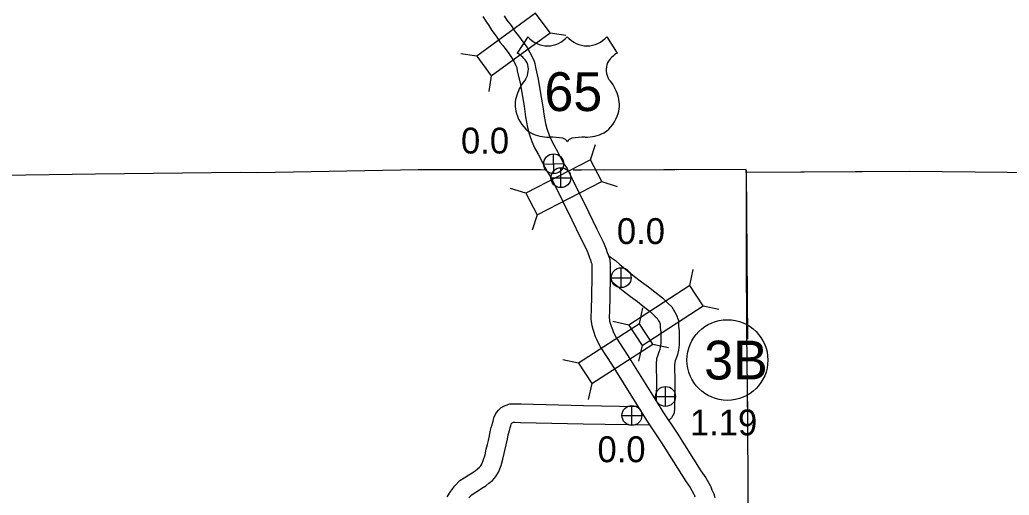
# Model space of a CAD drawing. Extents: x -939622 to -934245, y 1383184 to 1385301.
# Drawn here: x -935146.94 to -935098.51, y 1384149.49 to 1384172.8 of the extents above; entities that cross this region are included whole.
import ezdxf

# ---------------------------------------------------------------- set-up
doc = ezdxf.new("R2010")
doc.units = 0
for name, color, linetype in [('Level 10', 7, 'Continuous'), ('Level 15', 7, 'Continuous'), ('Level 2', 7, 'Continuous'), ('Level 20', 7, 'Continuous'), ('Level 22', 7, 'Continuous'), ('Level 25', 7, 'Continuous'), ('Level 26', 7, 'Continuous'), ('Level 27', 7, 'Continuous')]:
    doc.layers.add(name, color=color, linetype=linetype)

msp = doc.modelspace()

# ---------------------------------------------------------------- linework, layer by layer
at = {"layer": 'Level 10'}
for points in [[(-935126.017, 1384149.417), (-935125.834, 1384149.7), (-935125.641, 1384149.952), (-935125.397, 1384150.211), (-935125.188, 1384150.348), (-935124.966, 1384150.493), (-935124.799, 1384150.594), (-935124.652, 1384150.691), (-935124.528, 1384150.786), (-935124.428, 1384150.866), (-935124.364, 1384150.941), (-935124.316, 1384151.02), (-935124.237, 1384151.237), (-935124.165, 1384151.48), (-935124.112, 1384151.747), (-935124.049, 1384151.988), (-935124, 1384152.175), (-935123.947, 1384152.411), (-935123.911, 1384152.621), (-935123.871, 1384152.812), (-935123.82, 1384152.94), (-935123.799, 1384153.023), (-935123.773, 1384153.117), (-935123.733, 1384153.29), (-935123.63, 1384153.502), (-935123.499, 1384153.661), (-935123.372, 1384153.788), (-935123.177, 1384153.886), (-935122.953, 1384153.976), (-935122.684, 1384153.975), (-935122.404, 1384153.966), (-935119.342, 1384153.887), (-935116.703, 1384153.846)], [(-935124.955, 1384149.368), (-935124.815, 1384149.516), (-935124.696, 1384149.594), (-935124.486, 1384149.731), (-935124.318, 1384149.833), (-935124.13, 1384149.957), (-935123.972, 1384150.077), (-935123.796, 1384150.219), (-935123.632, 1384150.413), (-935123.501, 1384150.628), (-935123.381, 1384150.956), (-935123.29, 1384151.265), (-935123.235, 1384151.544), (-935123.178, 1384151.759), (-935123.125, 1384151.962), (-935123.063, 1384152.237), (-935123.027, 1384152.453), (-935123.006, 1384152.55), (-935122.962, 1384152.662), (-935122.928, 1384152.795), (-935122.9, 1384152.898), (-935122.879, 1384152.989), (-935122.868, 1384153.011), (-935122.837, 1384153.049), (-935122.807, 1384153.064), (-935122.779, 1384153.076), (-935122.701, 1384153.075), (-935122.431, 1384153.066), (-935119.36, 1384152.987), (-935116.12, 1384152.937)]]:
    msp.add_lwpolyline(points, dxfattribs=at)
at = {"layer": 'Level 15'}
for points in [[(-935124.269, 1384172.963), (-935124.126, 1384172.737), (-935123.984, 1384172.511), (-935123.831, 1384172.268), (-935123.619, 1384171.991), (-935123.417, 1384171.687), (-935123.301, 1384171.538), (-935123.195, 1384171.404), (-935123.036, 1384171.188), (-935122.864, 1384170.955), (-935122.763, 1384170.768), (-935122.672, 1384170.595), (-935122.615, 1384170.463), (-935122.586, 1384170.281), (-935122.449, 1384169.712), (-935122.332, 1384169.033), (-935122.255, 1384168.569), (-935122.21, 1384168.31), (-935122.179, 1384168.041), (-935122.089, 1384167.516), (-935122.003, 1384167.206), (-935121.872, 1384166.824), (-935121.737, 1384166.515), (-935121.567, 1384166.212), (-935121.405, 1384165.906), (-935121.236, 1384165.565), (-935121.164, 1384165.432)], [(-935123.223, 1384172.991), (-935123.092, 1384172.783), (-935122.886, 1384172.514), (-935122.687, 1384172.213), (-935122.594, 1384172.095), (-935122.479, 1384171.95), (-935122.312, 1384171.722), (-935122.103, 1384171.439), (-935121.968, 1384171.191), (-935121.86, 1384170.983), (-935121.767, 1384170.771), (-935121.735, 1384170.662), (-935121.703, 1384170.456), (-935121.568, 1384169.894), (-935121.445, 1384169.184), (-935121.368, 1384168.72), (-935121.319, 1384168.44), (-935121.287, 1384168.169), (-935121.21, 1384167.713), (-935121.143, 1384167.473), (-935121.033, 1384167.15), (-935120.93, 1384166.916), (-935120.777, 1384166.643), (-935120.604, 1384166.317), (-935120.437, 1384165.98), (-935120.307, 1384165.741), (-935120.153, 1384165.502), (-935120.128, 1384165.454)], [(-935121.165, 1384165.434), (-935121.081, 1384165.281), (-935120.932, 1384165.05), (-935120.801, 1384164.797), (-935119.916, 1384162.994)], [(-935120.131, 1384165.46), (-935119.998, 1384165.202), (-935119.108, 1384163.39)], [(-935119.107, 1384163.387), (-935118.699, 1384162.542), (-935118.39, 1384161.922), (-935118.333, 1384161.795), (-935118.242, 1384161.554), (-935118.201, 1384161.435), (-935118.183, 1384161.388), (-935118.141, 1384161.28), (-935118.127, 1384161.218), (-935118.076, 1384161.124)], [(-935119.917, 1384162.996), (-935119.508, 1384162.146), (-935119.203, 1384161.535), (-935119.165, 1384161.451), (-935119.089, 1384161.248), (-935119.046, 1384161.126), (-935119.023, 1384161.065), (-935119.004, 1384161.017), (-935118.977, 1384160.898), (-935118.944, 1384160.836)], [(-935118.132, 1384161.26), (-935117.971, 1384161.135), (-935117.776, 1384160.998), (-935117.57, 1384160.8), (-935116.842, 1384160.211), (-935116.512, 1384159.957), (-935116.161, 1384159.706), (-935115.859, 1384159.47), (-935115.48, 1384159.167), (-935115.216, 1384158.914), (-935115.027, 1384158.724), (-935114.892, 1384158.498), (-935114.807, 1384158.347), (-935114.703, 1384158.05), (-935114.692, 1384157.778), (-935114.665, 1384157.545), (-935114.659, 1384157.236), (-935114.663, 1384157.017), (-935114.67, 1384156.868), (-935114.698, 1384156.602), (-935114.744, 1384156.391), (-935114.791, 1384156.248), (-935114.858, 1384156.074), (-935114.879, 1384156.002), (-935114.888, 1384155.893), (-935114.886, 1384155.73), (-935114.878, 1384155.181), (-935114.892, 1384153.761), (-935114.905, 1384153.519), (-935114.98, 1384153.402), (-935115.037, 1384153.293), (-935115.143, 1384153.196), (-935115.163, 1384153.179), (-935115.169, 1384153.172)], [(-935118.944, 1384160.836), (-935118.94, 1384160.692), (-935118.934, 1384160.485), (-935118.935, 1384160.149), (-935118.976, 1384158.491), (-935118.986, 1384158.304), (-935118.983, 1384158.159), (-935118.975, 1384157.996), (-935118.942, 1384157.82), (-935118.888, 1384157.626), (-935118.846, 1384157.484), (-935118.767, 1384157.281), (-935118.713, 1384157.149), (-935118.613, 1384156.937), (-935118.497, 1384156.724), (-935117.944, 1384155.871), (-935116.245, 1384153.14)], [(-935118.076, 1384161.124), (-935118.043, 1384160.841), (-935118.04, 1384160.716), (-935118.034, 1384160.496), (-935118.035, 1384160.137), (-935118.077, 1384158.457), (-935118.085, 1384158.29), (-935118.083, 1384158.189), (-935118.079, 1384158.1), (-935118.065, 1384158.024), (-935118.023, 1384157.875), (-935117.994, 1384157.777), (-935117.931, 1384157.614), (-935117.889, 1384157.511), (-935117.81, 1384157.345), (-935117.723, 1384157.185), (-935117.184, 1384156.354), (-935115.484, 1384153.621)], [(-935118.03, 1384160.014), (-935117.4, 1384159.504), (-935117.049, 1384159.234), (-935116.7, 1384158.985), (-935116.417, 1384158.764), (-935116.073, 1384158.489), (-935115.847, 1384158.272), (-935115.743, 1384158.168), (-935115.67, 1384158.045), (-935115.63, 1384157.974), (-935115.597, 1384157.88), (-935115.59, 1384157.708), (-935115.564, 1384157.484), (-935115.559, 1384157.235), (-935115.562, 1384157.046), (-935115.567, 1384156.937), (-935115.588, 1384156.747), (-935115.614, 1384156.627), (-935115.639, 1384156.549), (-935115.711, 1384156.363), (-935115.768, 1384156.171), (-935115.789, 1384155.926), (-935115.786, 1384155.717), (-935115.778, 1384155.179), (-935115.788, 1384154.133)], [(-935115.492, 1384153.633), (-935114.766, 1384152.543), (-935113.599, 1384150.692), (-935113.356, 1384150.342), (-935113.146, 1384149.965), (-935113.117, 1384149.906), (-935113.058, 1384149.765), (-935113.014, 1384149.661), (-935112.97, 1384149.558), (-935112.914, 1384149.383)], [(-935116.245, 1384153.14), (-935115.522, 1384152.054), (-935114.35, 1384150.195), (-935114.121, 1384149.866), (-935113.943, 1384149.546), (-935113.936, 1384149.533), (-935113.888, 1384149.416)]]:
    msp.add_lwpolyline(points, dxfattribs=at)
at = {"layer": 'Level 2'}
for points in [[(-935136.128, 1384165.308), (-935143.233, 1384165.231), (-935151.195, 1384165.118), (-935158.931, 1384164.916), (-935166.844, 1384165.097), (-935174.41, 1384166.231), (-935182.389, 1384166.154), (-935190.744, 1384166.032), (-935190.934, 1384165.995)], [(-935136.128, 1384165.308), (-935143.233, 1384165.231), (-935151.195, 1384165.118), (-935158.931, 1384164.916), (-935166.844, 1384165.097), (-935174.41, 1384166.231), (-935182.389, 1384166.154), (-935190.744, 1384166.032), (-935190.818, 1384166.017)], [(-935121.165, 1384165.434), (-935127.438, 1384165.449), (-935135.287, 1384165.302), (-935136.128, 1384165.308)], [(-935121.455, 1384165.435), (-935127.438, 1384165.449), (-935135.287, 1384165.302), (-935136.128, 1384165.308)], [(-935092.573, 1384165.241), (-935095.43, 1384165.278), (-935103.376, 1384165.367), (-935111.391, 1384165.316), (-935111.391, 1384165.46), (-935119.445, 1384165.43), (-935119.845, 1384165.431)], [(-935105.698, 1384165.352), (-935111.391, 1384165.316), (-935111.391, 1384165.46), (-935118.35, 1384165.434)], [(-935092.573, 1384165.241), (-935095.43, 1384165.278), (-935103.376, 1384165.367), (-935111.391, 1384165.316), (-935111.391, 1384165.46), (-935114.798, 1384165.448)], [(-935111.391, 1384165.316), (-935111.378, 1384161.417), (-935111.376, 1384161.001)], [(-935111.391, 1384165.316), (-935111.378, 1384161.417), (-935111.361, 1384157.401), (-935111.319, 1384153.433), (-935111.304, 1384149.489), (-935111.284, 1384144.986)], [(-935111.39, 1384165.416), (-935111.322, 1384157.137)], [(-935111.327, 1384154.173), (-935111.319, 1384153.433), (-935111.304, 1384149.489), (-935111.285, 1384145.081)]]:
    msp.add_lwpolyline(points, dxfattribs=at)
at = {"layer": 'Level 20'}
for p, q in [((-935120.985, 1384172.165), (-935120.202, 1384172.044)), ((-935124.561, 1384171.015), (-935125.344, 1384171.136)), ((-935123.859, 1384170.057), (-935123.979, 1384169.275)), ((-935118.995, 1384165.929), (-935118.754, 1384166.684)), ((-935118.449, 1384164.874), (-935117.695, 1384164.633)), ((-935122.161, 1384164.293), (-935122.916, 1384164.534)), ((-935121.616, 1384163.238), (-935121.856, 1384162.483)), ((-935114.138, 1384159.776), (-935113.973, 1384160.55)), ((-935113.491, 1384158.779), (-935112.716, 1384158.614)), ((-935116.601, 1384157.902), (-935116.436, 1384158.677)), ((-935117.127, 1384157.836), (-935117.902, 1384158.001)), ((-935116.481, 1384156.839), (-935116.646, 1384156.065)), ((-935115.954, 1384156.905), (-935115.179, 1384156.74)), ((-935119.59, 1384155.962), (-935120.365, 1384156.127)), ((-935118.944, 1384154.966), (-935119.109, 1384154.191))]:
    msp.add_line(p, q, dxfattribs=at)
for points in [[(-935123.859, 1384170.057), (-935120.985, 1384172.165), (-935121.687, 1384173.123), (-935124.561, 1384171.015)], [(-935121.616, 1384163.238), (-935118.449, 1384164.874), (-935118.995, 1384165.929), (-935122.161, 1384164.293)], [(-935114.138, 1384159.776), (-935117.127, 1384157.836), (-935116.481, 1384156.839), (-935113.491, 1384158.779)], [(-935116.601, 1384157.902), (-935119.59, 1384155.962), (-935118.944, 1384154.966), (-935115.954, 1384156.905)]]:
    msp.add_lwpolyline(points, close=True, dxfattribs=at)
at = {"layer": 'Level 22'}
for p, q in [((-935122.07, 1384171.969), (-935122.589, 1384171.166)), ((-935118.209, 1384171.969), (-935117.69, 1384171.166))]:
    msp.add_line(p, q, dxfattribs=at)
for centre, radius, start, end in [((-935121.103, 1384172.782), 1.264, 220.075, 319.6701), ((-935119.176, 1384172.782), 1.264, 220.3299, 319.925), ((-935123.267, 1384170), 1.349, 30.7809, 59.9883), ((-935117.011, 1384170), 1.349, 120.0117, 149.2191), ((-935122.97, 1384170.356), 0.925, 328.8105, 21.2108), ((-935117.308, 1384170.356), 0.925, 158.7892, 211.1895), ((-935120.552, 1384168.46), 2.157, 138.9565, 162.6913), ((-935119.726, 1384168.46), 2.157, 17.3087, 41.0435), ((-935121.264, 1384168.637), 1.426, 160.9576, 197.3819), ((-935119.014, 1384168.637), 1.426, 342.6181, 19.0424), ((-935121.032, 1384168.641), 1.65, 195.1074, 237.1312), ((-935119.246, 1384168.641), 1.65, 302.8688, 344.8926), ((-935121.002, 1384169.161), 2.118, 244.0771, 269.5779), ((-935120.953, 1384163.163), 3.88, 81.1942, 90.9539), ((-935120.467, 1384166.642), 0.372, 28.0342, 72.9864), ((-935119.811, 1384166.642), 0.372, 107.0136, 151.9658), ((-935119.326, 1384163.163), 3.88, 89.0461, 98.8058), ((-935119.277, 1384169.161), 2.118, 270.4221, 295.9229)]:
    msp.add_arc(centre, radius, start, end, dxfattribs=at)
at = {"layer": 'Level 26'}
for p, q in [((-935120.795, 1384165.249), (-935120.817, 1384166.226)), ((-935121.294, 1384165.726), (-935120.318, 1384165.749)), ((-935120.454, 1384164.57), (-935120.454, 1384165.545)), ((-935120.942, 1384165.057), (-935119.967, 1384165.057)), ((-935117.5, 1384159.668), (-935117.5, 1384160.643)), ((-935117.987, 1384160.156), (-935117.012, 1384160.156)), ((-935115.329, 1384153.847), (-935115.329, 1384154.822)), ((-935115.817, 1384154.334), (-935114.842, 1384154.334)), ((-935116.976, 1384152.916), (-935116.976, 1384153.891)), ((-935117.463, 1384153.404), (-935116.488, 1384153.404))]:
    msp.add_line(p, q, dxfattribs=at)
for centre, radius in [((-935120.806, 1384165.738), 0.488), ((-935120.454, 1384165.057), 0.487), ((-935117.5, 1384160.156), 0.487), ((-935115.329, 1384154.334), 0.487), ((-935116.976, 1384153.404), 0.487)]:
    msp.add_circle(centre, radius, dxfattribs=at)
at = {"layer": 'Level 27'}
msp.add_circle((-935112.301, 1384156.118), 1.98, dxfattribs=at)

# ---------------------------------------------------------------- texts
at = {"layer": 'Level 22'}
msp.add_text('65', height=1.9008, dxfattribs=at).set_placement((-935121.257, 1384168.324))
at = {"layer": 'Level 25'}
for s, p in [('0.0', (-935125.342, 1384166.242)), ('0.0', (-935117.713, 1384161.807)), ('1.19', (-935114.138, 1384152.427)), ('0.0', (-935118.662, 1384151.112))]:
    msp.add_text(s, height=1.2672, dxfattribs=at).set_placement(p)
at = {"layer": 'Level 27'}
msp.add_text('3B', height=1.9008, dxfattribs=at).set_placement((-935113.435, 1384155.167))

doc.saveas('drawing.dxf')
